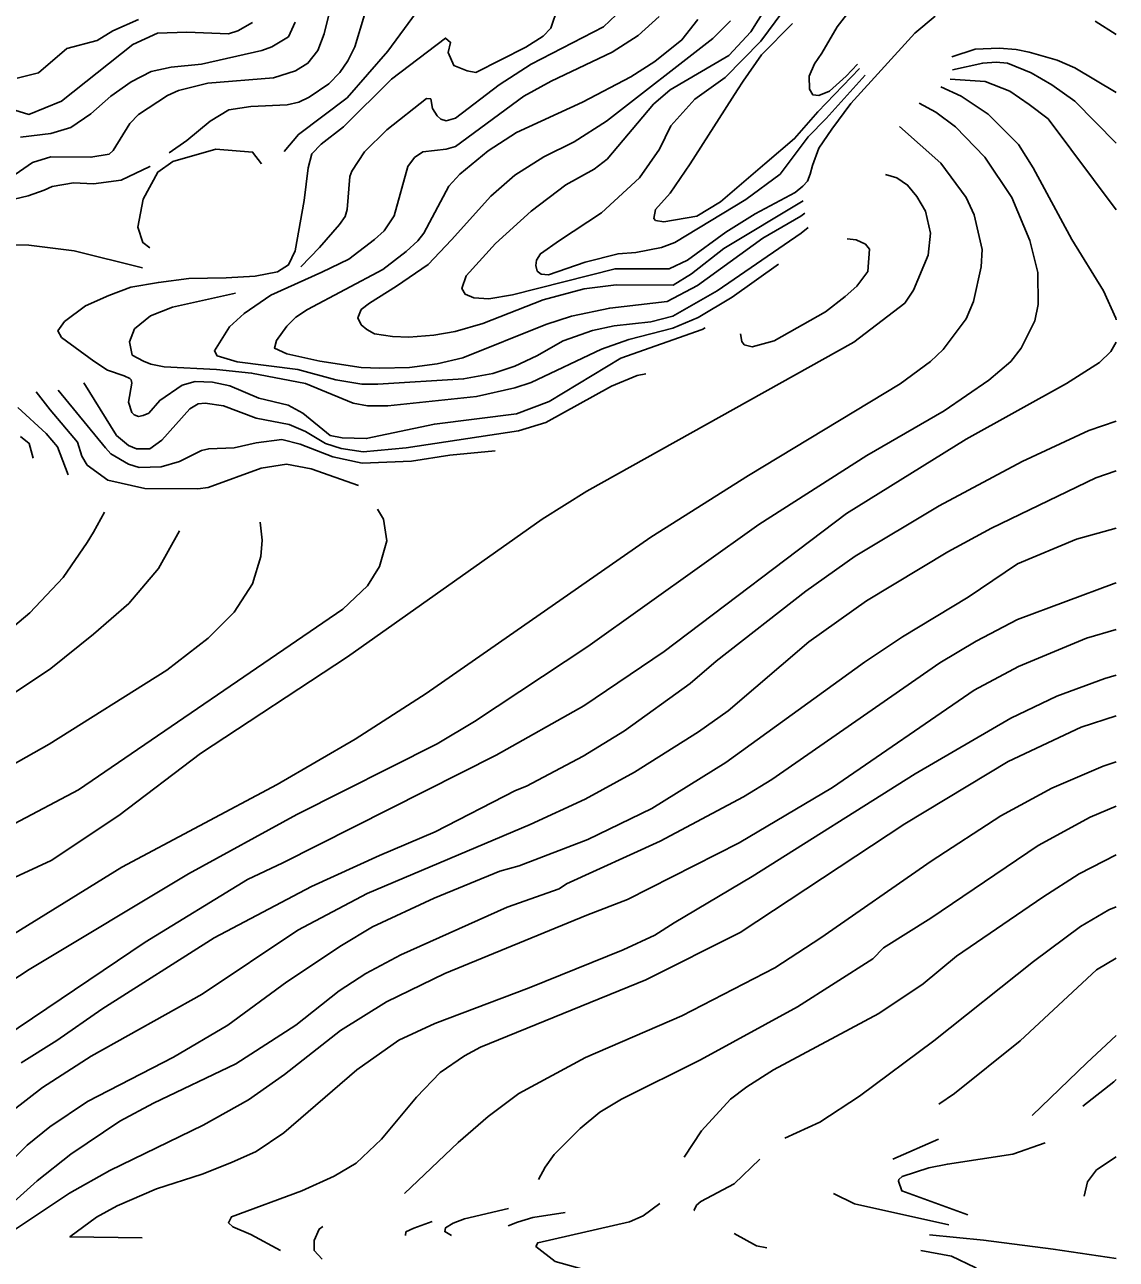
# Model space of a CAD drawing. Extents: x -555860 to -552701, y -1187050 to -1182291.
# Drawn here: x -553038.3 to -552701.1, y -1184697.7 to -1184316.2 of the extents above; entities that cross this region are included whole.
import ezdxf

# ---------------------------------------------------------------- set-up
doc = ezdxf.new("R2010")
doc.units = 0
doc.layers.add('Level 40', color=7, linetype='Continuous')
doc.layers.add('Level 41', color=7, linetype='Continuous')

msp = doc.modelspace()

# ---------------------------------------------------------------- linework, layer by layer
at = {"layer": 'Level 40'}
for points in [[(-552757.04, -1184313.65), (-552763.29, -1184318.86), (-552783.08, -1184340.56), (-552788.99, -1184348.48), (-552792.98, -1184354.39), (-552794.9, -1184359.75), (-552795.61, -1184362.43), (-552796.45, -1184364.55), (-552797.93, -1184366.13), (-552800.26, -1184368.08), (-552812.68, -1184374.71), (-552821.71, -1184380.36), (-552833.57, -1184388.96), (-552839.21, -1184391.65), (-552855.91, -1184391.65), (-552887.6, -1184399.67), (-552894.94, -1184400.96), (-552899.58, -1184400.62), (-552902.24, -1184399.47), (-552903.27, -1184397.72), (-552901.92, -1184393.8), (-552892.82, -1184383.88), (-552881.87, -1184373.87), (-552871.1, -1184365.68), (-552862.35, -1184360.88), (-552858.4, -1184357.78), (-552844.01, -1184340.84), (-552838.93, -1184336.33), (-552820.72, -1184325.74), (-552813.95, -1184318.41), (-552806.61, -1184306.69)], [(-552828.13, -1184409.95), (-552829.04, -1184410.39), (-552854.17, -1184419.3), (-552876.32, -1184432.71), (-552886.34, -1184436.52), (-552911.74, -1184439.62), (-552932.81, -1184444.12), (-552940.2, -1184443.88), (-552943.96, -1184443.16), (-552952.39, -1184436.24), (-552956.9, -1184433.84), (-552965.93, -1184431.58), (-552974.96, -1184427.77), (-552980.33, -1184426.64), (-552985.69, -1184426.5), (-552989.64, -1184427.63), (-552996.57, -1184432.33), (-552999.96, -1184436.28), (-553001.68, -1184437), (-553003.19, -1184437.32), (-553004.46, -1184436.77), (-553005.22, -1184436.1), (-553006.23, -1184432.86), (-553005.2, -1184426.97), (-553005.46, -1184425.97), (-553005.83, -1184425.58), (-553007.57, -1184424.71), (-553012.77, -1184422.98), (-553016.94, -1184420.2), (-553026.92, -1184412.85), (-553028.07, -1184410.85), (-553026.04, -1184407.98), (-553019.54, -1184403.1), (-553012.28, -1184399.92), (-553005.51, -1184397.36), (-552996.98, -1184395.89), (-552987.56, -1184394.61), (-552976.03, -1184394.42), (-552967.12, -1184393.94), (-552960.25, -1184392.59), (-552956.8, -1184390.46), (-552954.76, -1184386.13), (-552951.92, -1184370.52), (-552950.7, -1184360.43), (-552949.58, -1184356.19), (-552946.74, -1184353.12), (-552939.83, -1184347.76), (-552925.01, -1184333.08), (-552908.28, -1184320.38), (-552906.71, -1184321.71), (-552907.43, -1184324.86), (-552905.68, -1184328.85), (-552901.58, -1184330.54), (-552898.9, -1184330.97), (-552883.52, -1184323.2), (-552878.16, -1184319.82), (-552875.76, -1184317.28), (-552873.64, -1184310.93)], [(-553042.7, -1184342.25), (-553037.06, -1184343.95), (-553026.9, -1184339.86), (-553004.88, -1184322.36), (-552997.26, -1184318.83), (-552988.23, -1184318.55), (-552975.39, -1184319.11), (-552972.42, -1184318.12), (-552967.91, -1184315.58)], [(-552701.06, -1184319.31), (-552707.55, -1184315.16)], [(-552701.06, -1184337.2), (-552713.9, -1184329.55), (-552719.31, -1184327.24), (-552727.98, -1184324.68), (-552731.96, -1184323.91), (-552737.24, -1184323.52), (-552744.66, -1184323.85), (-552751.86, -1184326.17)], [(-552768.04, -1184347.67), (-552755.25, -1184359.05), (-552747.48, -1184369.63), (-552744.95, -1184374.99), (-552742.55, -1184385.72), (-552742.83, -1184391.08), (-552745.23, -1184401.81), (-552747.48, -1184407.17), (-552754.54, -1184416.62), (-552758.49, -1184420.29), (-552767.81, -1184427.21), (-552814.66, -1184455.57), (-552844.85, -1184474.62), (-552914.28, -1184522.88), (-552936.16, -1184537), (-552960.29, -1184550.97), (-553008.29, -1184576.55), (-553047.49, -1184600.7)], [(-553035.73, -1184450.13), (-553036.95, -1184445.59), (-553039.6, -1184443.49)], [(-553306.95, -1184544.99), (-553299.54, -1184551.9), (-553292.14, -1184557.47), (-553276.55, -1184566.17), (-553269.04, -1184568.85), (-553263.24, -1184570.33), (-553254.37, -1184572.27), (-553245.49, -1184573.38), (-553218.32, -1184575.18), (-553209.44, -1184575.18), (-553180.05, -1184572.83), (-553165.07, -1184570.47), (-553140.53, -1184563.4), (-553128.02, -1184556.85), (-553092.8, -1184537.14), (-553068.24, -1184521.9), (-553048.63, -1184507.93), (-553036.77, -1184497.91), (-553026.47, -1184487.04), (-553018.97, -1184476.26), (-553017.02, -1184473.07), (-553013.68, -1184466.9)], [(-552701.06, -1184471.78), (-552713.33, -1184475.19), (-552731.58, -1184482.8), (-552746.79, -1184493.16), (-552767.1, -1184505.39), (-552778.81, -1184513.15), (-552821.71, -1184544.19), (-552844.57, -1184558.44), (-552864.33, -1184568.04), (-552885.5, -1184576.08), (-552891.52, -1184577.78), (-552911.78, -1184586.14), (-552930.82, -1184595), (-552940.45, -1184600.7), (-552957.36, -1184611.93), (-552975.53, -1184625.38), (-552992.3, -1184635.22), (-553018.93, -1184648.95), (-553030.57, -1184656.72), (-553037.51, -1184662.4), (-553054.56, -1184679.18)], [(-552701.06, -1184544.04), (-552705.15, -1184545.32), (-552720.95, -1184552.09), (-552736.76, -1184560.7), (-552758.21, -1184574.67), (-552792.39, -1184598.36), (-552806.53, -1184607.63), (-552835.24, -1184622.48), (-552865.02, -1184635.36), (-552885.68, -1184646.45), (-552895.11, -1184653.53), (-552904.4, -1184661.57), (-552921, -1184677.4)], [(-552701.06, -1184628.5), (-552710.14, -1184637.03), (-552727.1, -1184653.25)], [(-552842.06, -1184680.46), (-552847.22, -1184684.29), (-552851.47, -1184686.09), (-552879.78, -1184692.59), (-552880.38, -1184693.69), (-552874.38, -1184698.41), (-552863.71, -1184701.41), (-552846.69, -1184703.09)], [(-552946.21, -1184687.55), (-552947.34, -1184688.38), (-552948.86, -1184691.92), (-552948.86, -1184694.96), (-552946.4, -1184697.66)], [(-552915.63, -1184915.73), (-552884.29, -1184875.24), (-552862.24, -1184849.45), (-552850.32, -1184837.25), (-552826.47, -1184815.34), (-552750.49, -1184753.77), (-552741.2, -1184743.79), (-552739.56, -1184741.7), (-552736.26, -1184734.44), (-552733.99, -1184727.99), (-552732.63, -1184722.56), (-552731.63, -1184717.45), (-552731.77, -1184714.12), (-552732.8, -1184710.85), (-552734.54, -1184708.44), (-552737.76, -1184705.06), (-552744.65, -1184700.23), (-552752.01, -1184696.71), (-552761.46, -1184694.95)]]:
    msp.add_lwpolyline(points, dxfattribs=at)
at = {"layer": 'Level 41'}
for points in [[(-552941.66, -1184302.18), (-552945.75, -1184319.11), (-552947.73, -1184324.19), (-552950.83, -1184328.14), (-552954.64, -1184330.54), (-552961.42, -1184332.66), (-552981.74, -1184334.35), (-552990.77, -1184336.61), (-552994.16, -1184338.16), (-553003.19, -1184343.95), (-553005.87, -1184346.77), (-553010.95, -1184355.1), (-553012.22, -1184356.23), (-553017.86, -1184357.21), (-553030.28, -1184357.07), (-553035.93, -1184358.77), (-553041.29, -1184362.57)], [(-552913.58, -1184307.26), (-552926.14, -1184324.47), (-552938.7, -1184338.87), (-552953.76, -1184350.16), (-552958.1, -1184355.37)], [(-552781.03, -1184328.48), (-552784.51, -1184332.18), (-552789.68, -1184336.75), (-552792.92, -1184338.16), (-552794.81, -1184337.96), (-552795.8, -1184336.13), (-552795.94, -1184332.18), (-552794.3, -1184328.34), (-552792.03, -1184325.02), (-552787.26, -1184316.88), (-552781.86, -1184309.92)], [(-552993.7, -1184355.86), (-552988.23, -1184351.99), (-552981.03, -1184346.07), (-552975.25, -1184342.54), (-552968.47, -1184341.55), (-552957.18, -1184340.99), (-552953.66, -1184340.14), (-552950.41, -1184338.59), (-552944.34, -1184334.49), (-552940.95, -1184330.97), (-552938.52, -1184327.4), (-552936.3, -1184323.06), (-552933.33, -1184313.19)], [(-552796.27, -1184378.86), (-552798.43, -1184380.64), (-552824.39, -1184398.42), (-552838.08, -1184406.32), (-552844.85, -1184408.01), (-552856.15, -1184409.28), (-552862.92, -1184410.7), (-552871.95, -1184413.94), (-552880.13, -1184418.6), (-552886.91, -1184421.7), (-552893.68, -1184423.96), (-552902.71, -1184425.66), (-552929.24, -1184427.35), (-552934.1, -1184427.27), (-552942.2, -1184425.99), (-552953.92, -1184422.79), (-552972.67, -1184420.45), (-552978.85, -1184418.53), (-552979.7, -1184417.03), (-552975.01, -1184409.57), (-552970.54, -1184405.52), (-552962.23, -1184399.77), (-552946.46, -1184392.73), (-552938.15, -1184388.68), (-552930.23, -1184382.61), (-552927.27, -1184379.93), (-552924.16, -1184375.28), (-552919.93, -1184360.03), (-552917.93, -1184357.29), (-552915.27, -1184355.52), (-552908.07, -1184354.67), (-552905.25, -1184353.83), (-552884.09, -1184338.3), (-552875.62, -1184333.65), (-552856.85, -1184324.76), (-552848.81, -1184319.53), (-552842.32, -1184313.75)], [(-552853.6, -1184311.35), (-552859.53, -1184316.85), (-552881.83, -1184328.43), (-552891.71, -1184334.78), (-552905.25, -1184345.08), (-552908.07, -1184345.92), (-552909.75, -1184345.44), (-552910.9, -1184344.37), (-552912.31, -1184342.11), (-552912.87, -1184339.15), (-552914.14, -1184339.01), (-552926.42, -1184348.75), (-552933.33, -1184355.52), (-552937.29, -1184361.45), (-552937.85, -1184363.14), (-552938.7, -1184373.3), (-552939.25, -1184375.53), (-552941.1, -1184377.96), (-552947.25, -1184385.06), (-552952.97, -1184391.01)], [(-552804.07, -1184312.2), (-552810.85, -1184321.37), (-552821.85, -1184332.52), (-552831.31, -1184339.29), (-552838.65, -1184347.48), (-552842.17, -1184354.67), (-552848.38, -1184363.56), (-552860.07, -1184374.4), (-552873.04, -1184382.94), (-552878.96, -1184387.03), (-552880.23, -1184389.01), (-552880.4, -1184390.69), (-552879.95, -1184392.39), (-552878.74, -1184393.35), (-552876.53, -1184393.57), (-552865.13, -1184389.57), (-552854.97, -1184387.03), (-552849.51, -1184386.63), (-552841.59, -1184385.08), (-552837.42, -1184383.51), (-552815.5, -1184370.2), (-552804.92, -1184362.43), (-552796.28, -1184350.91), (-552790.74, -1184345.23), (-552778.66, -1184331.88)], [(-553040.61, -1184332.73), (-553034.09, -1184331.11), (-553025.34, -1184323.63), (-553015.89, -1184321.09), (-553011.09, -1184318.12), (-553003.19, -1184314.6)], [(-553039.6, -1184351), (-553030.28, -1184349.88), (-553024.07, -1184348.04), (-553017.86, -1184343.81), (-553011.66, -1184338.3), (-553005.45, -1184333.93), (-552999.24, -1184330.68), (-552993.03, -1184329.41), (-552983.71, -1184328.43), (-552965.09, -1184324.19), (-552961.98, -1184323.06), (-552956.76, -1184319.96), (-552954.78, -1184315.44)], [(-552830.32, -1184314.6), (-552835.26, -1184320.95), (-552843.58, -1184327.58), (-552851.06, -1184332.38), (-552866.02, -1184340.14), (-552886.34, -1184349.59), (-552895.09, -1184355.24), (-552903.84, -1184362.43), (-552907.23, -1184366.1), (-552914.99, -1184380.64), (-552916.82, -1184383.04), (-552920.49, -1184386.28), (-552927.71, -1184391.88), (-552950.93, -1184404.24), (-552954.56, -1184406.59), (-552957.33, -1184409.36), (-552960.52, -1184413.84), (-552961.16, -1184416.18), (-552957.33, -1184417.89), (-552947.1, -1184420.23), (-552934.31, -1184422.15), (-552928.56, -1184422.36), (-552919.4, -1184422.15), (-552910.9, -1184421), (-552902.99, -1184419.16), (-552877.31, -1184408.86), (-552869.41, -1184406.32), (-552857.56, -1184403.78), (-552839.78, -1184401.8), (-552830.46, -1184396.87), (-552810.28, -1184382.19), (-552798.57, -1184375.42), (-552797.31, -1184374.49)], [(-552797.82, -1184370.64), (-552822.28, -1184385.44), (-552832.3, -1184393.2), (-552837.94, -1184396.73), (-552855.58, -1184396.58), (-552865.46, -1184397.85), (-552878.16, -1184401.24), (-552896.81, -1184408.51), (-552905.33, -1184411.07), (-552911.94, -1184412.13), (-552919.61, -1184412.77), (-552924.72, -1184412.56), (-552930.26, -1184411.71), (-552932.61, -1184410.43), (-552934.31, -1184408.93), (-552935.38, -1184406.8), (-552934.31, -1184404.24), (-552931.76, -1184402.32), (-552923.45, -1184396.99), (-552913.64, -1184390.38), (-552906.4, -1184382.71), (-552894.25, -1184369.21), (-552886.91, -1184362.72), (-552877.88, -1184357.07), (-552868.56, -1184352.42), (-552858.54, -1184346.06), (-552825.66, -1184320.52), (-552820.3, -1184315.02)], [(-552780.36, -1184329.79), (-552793.23, -1184343.17), (-552800.48, -1184351.41), (-552809.69, -1184359.18), (-552823.36, -1184371.01), (-552830.65, -1184375.44), (-552840.86, -1184377.2), (-552843.4, -1184376.78), (-552843.96, -1184376.07), (-552843.4, -1184373.39), (-552838.89, -1184368.31), (-552832.73, -1184359.28), (-552818.07, -1184336.41), (-552816.35, -1184333.65), (-552810.7, -1184325.6), (-552801.11, -1184315.87)], [(-552751.71, -1184330.22), (-552742.33, -1184328.09), (-552738.21, -1184327.81), (-552734.66, -1184328.09), (-552727.41, -1184331.07), (-552720.95, -1184334.78), (-552713.9, -1184339.86), (-552701.06, -1184352.8)], [(-552755.26, -1184335.48), (-552749.01, -1184338.32), (-552740.62, -1184343.86), (-552731.26, -1184353.26), (-552726.74, -1184360.46), (-552714.75, -1184382.61), (-552705.01, -1184398.42), (-552701.2, -1184406.89), (-552701.06, -1184407.43)], [(-552701.06, -1184373.47), (-552722.08, -1184345.36), (-552727.98, -1184340.88), (-552733.95, -1184336.76), (-552741.62, -1184333.78), (-552752.42, -1184333.06)], [(-552761.95, -1184340.47), (-552756.8, -1184343.24), (-552750.73, -1184347.76), (-552741.7, -1184357.21), (-552733.37, -1184369.63), (-552727.73, -1184382.9), (-552725.33, -1184392.78), (-552725.19, -1184402.65), (-552726.18, -1184407.73), (-552730.41, -1184416.2), (-552733.66, -1184420.29), (-552740.43, -1184426.08), (-552754.26, -1184435.53), (-552778.11, -1184449.36), (-552811.55, -1184470.67), (-552864.33, -1184508.35), (-552899.33, -1184531.49), (-552910.9, -1184538.41), (-552954.22, -1184560.28), (-552987.66, -1184578.62), (-553036.95, -1184608.18), (-553058.86, -1184622.47)], [(-552999.61, -1184385.14), (-553001.78, -1184383.57), (-553003.39, -1184378.78), (-553001.72, -1184370.19), (-552997.22, -1184361.76), (-552992.54, -1184358.48), (-552979.23, -1184354.68), (-552967.92, -1184355.62), (-552965.14, -1184359.26)], [(-552999.65, -1184360.07), (-553008.55, -1184364.27), (-553017.02, -1184365.4), (-553023.23, -1184365.12), (-553029.86, -1184366.24), (-553032.32, -1184367.37), (-553037.19, -1184369.07), (-553045.87, -1184371.16), (-553056.46, -1184372.2), (-553071.04, -1184372.55), (-553083.89, -1184374.63), (-553091.18, -1184376.71), (-553093.95, -1184378.22), (-553095, -1184379.49), (-553095, -1184380.53), (-553094.13, -1184382.79), (-553092.39, -1184384.87), (-553089.44, -1184386.61)], [(-553044.16, -1184581.01), (-553030.16, -1184574.49), (-553009.26, -1184560.56), (-552984, -1184541.37), (-552938.56, -1184511.59), (-552878.44, -1184468.98), (-552864.61, -1184460.37), (-552782.2, -1184414.36), (-552766.39, -1184402.23), (-552763.71, -1184398.28), (-552759.2, -1184387.41), (-552758.49, -1184380.64), (-552760.04, -1184373.86), (-552762.69, -1184369.36), (-552765.55, -1184365.82), (-552768.89, -1184363.6), (-552772.41, -1184362.56)], [(-552999.63, -1184360.05), (-552999.53, -1184359.99)], [(-552784.19, -1184382.43), (-552781.38, -1184382.68), (-552778.58, -1184384.02), (-552777.36, -1184385.6), (-552777.82, -1184392.49), (-552781.21, -1184397.01), (-552784.84, -1184400.24), (-552790.95, -1184404.91), (-552806.75, -1184413.94), (-552813.53, -1184415.78), (-552816.03, -1184415.2), (-552816.76, -1184414.11), (-552817.12, -1184411.79)], [(-553001.87, -1184391.37), (-553023.05, -1184386.13), (-553037.03, -1184384.33), (-553052.27, -1184384.11), (-553059.93, -1184385.47), (-553068.03, -1184389.06), (-553072.66, -1184391.84), (-553074.4, -1184393.34), (-553074.51, -1184394.27), (-553072.66, -1184396.47), (-553069.19, -1184399.13), (-553061.78, -1184404.11)], [(-552805.47, -1184390.22), (-552819.74, -1184400.39), (-552830.22, -1184406.74), (-552838.08, -1184409.99), (-552851.63, -1184413.52), (-552860.1, -1184416.48), (-552881.83, -1184426.78), (-552886.91, -1184428.48), (-552898.76, -1184431.16), (-552926.14, -1184433.98), (-552932.35, -1184433.98), (-552936.86, -1184433.13), (-552951.54, -1184427.07), (-552968.2, -1184423.86), (-552979.06, -1184422.79), (-552995.26, -1184421.94), (-552999.31, -1184421.09), (-553001.65, -1184420.23), (-553005.06, -1184418.31), (-553005.91, -1184414.26), (-553004.42, -1184410.21), (-552999.49, -1184406.24), (-552992.61, -1184403.52), (-552973.22, -1184399.18)], [(-553164.31, -1184696.94), (-553130.33, -1184697.48), (-553124.58, -1184696.65), (-553120.43, -1184695.5), (-553116.54, -1184694.01), (-553112.01, -1184691.38), (-553106.7, -1184687.91), (-553095.46, -1184677.24), (-553068.57, -1184647.84), (-553060.25, -1184640.21), (-553049.02, -1184631.9), (-553001.04, -1184599.73), (-552969.43, -1184580.31), (-552958.59, -1184575.24), (-552892.69, -1184541.94), (-552865.6, -1184526.69), (-552840.76, -1184509.9), (-552784.46, -1184467.28), (-552747.48, -1184444.28), (-552716.44, -1184427.07), (-552706.28, -1184420.57), (-552702.75, -1184417.19), (-552701.06, -1184414.37)], [(-553020.01, -1184426.88), (-553009.96, -1184443.15), (-553006.29, -1184446.26), (-553003.75, -1184447.25), (-552999.66, -1184447.25), (-552995.99, -1184444.56), (-552987.24, -1184434.97), (-552984.7, -1184433.42), (-552982.58, -1184433.13), (-552976.94, -1184433.98), (-552966.78, -1184437.79), (-552956.62, -1184439.77), (-552951.54, -1184441.88), (-552945.4, -1184445.6), (-552940.52, -1184447.19), (-552933.76, -1184448.23), (-552920.49, -1184446.96), (-552885.78, -1184441.74), (-552877.31, -1184439.2), (-552856.99, -1184427.91), (-552849.09, -1184424.67), (-552846.41, -1184424.1)], [(-553034.74, -1184429.72), (-553030.42, -1184435.25), (-553021.96, -1184445.27), (-553020.69, -1184449.5), (-553018.99, -1184452.33), (-553012.64, -1184456.98), (-553001.21, -1184459.52), (-552984.84, -1184459.66), (-552981.6, -1184459.24), (-552965.23, -1184453.31), (-552957.47, -1184452.04), (-552949.85, -1184453.45), (-552935.14, -1184458.66)], [(-552893, -1184447.89), (-552906.95, -1184449.22), (-552918.8, -1184451.06), (-552934.04, -1184451.76), (-552943.07, -1184449.78), (-552953.23, -1184445.83), (-552958.88, -1184444.42), (-552966.78, -1184445.41), (-552973.55, -1184446.96), (-552981.46, -1184447.25), (-552983.71, -1184447.81), (-552990.49, -1184451.2), (-552996.13, -1184452.89), (-553002.91, -1184453.03), (-553006.29, -1184452.04), (-553011.65, -1184448.8), (-553013.35, -1184446.96), (-553027.99, -1184429.14)], [(-553024.92, -1184455.29), (-553028.17, -1184446.68), (-553031.69, -1184442.59), (-553040.44, -1184434.55)], [(-553039.45, -1184637.03), (-553028.35, -1184630.09), (-553014.49, -1184620.39), (-552979.82, -1184598.34), (-552949.66, -1184582.51), (-552928.71, -1184572.95), (-552911.46, -1184565.64), (-552886.63, -1184552.8), (-552883.24, -1184551.53), (-552865.74, -1184542.22), (-552853.04, -1184534.45), (-552832.72, -1184519.78), (-552824.68, -1184512.86), (-552797.02, -1184491.27), (-552781.78, -1184480.41), (-552755.81, -1184464.88), (-552730.13, -1184451.2), (-552709.53, -1184441.6), (-552701.06, -1184438.69)], [(-552701.06, -1184454.05), (-552707.41, -1184456.28), (-552739.58, -1184471.8), (-552753.13, -1184479.14), (-552778.25, -1184494.24), (-552796.03, -1184506.94), (-552821.01, -1184528.25), (-552830.18, -1184534.74), (-552849.94, -1184547.16), (-552865.18, -1184555.48), (-552882.11, -1184563.38), (-552932.49, -1184584.71), (-552953.95, -1184596.01), (-552983.43, -1184615.81), (-553017.82, -1184634.95), (-553032.79, -1184644.65), (-553041.94, -1184651.72)], [(-553021.67, -1184552.66), (-552939.97, -1184496.78), (-552932.35, -1184489.58), (-552928.68, -1184483.65), (-552926.42, -1184475.75), (-552927.41, -1184468.98), (-552929.36, -1184465.95)], [(-552981.6, -1184505.81), (-552973.55, -1184497.77), (-552967.91, -1184489.02), (-552965.37, -1184480.55), (-552964.95, -1184475.47), (-552965.51, -1184469.91)], [(-552990.53, -1184472.6), (-552996.98, -1184484.22), (-553006.15, -1184495.08), (-553017.02, -1184504.54), (-553030.28, -1184515.12), (-553068.1, -1184540.38)], [(-552701.06, -1184488.68), (-552701.76, -1184488.87), (-552731.54, -1184500.02), (-552744.38, -1184506.66), (-552755.53, -1184513.43), (-552807.46, -1184549.41), (-552816.21, -1184554.78), (-552842.03, -1184568.46), (-552870.96, -1184581.73), (-552873.21, -1184583.22), (-552889.28, -1184588.91), (-552922.14, -1184603.61), (-552932.96, -1184609.43), (-552941.14, -1184614.7), (-552954.59, -1184625.38), (-552973.03, -1184637.3), (-552998.54, -1184649.5), (-553008.94, -1184655.05), (-553024.06, -1184665.17), (-553034.46, -1184673.49), (-553046.8, -1184684.45)], [(-552701.06, -1184503.07), (-552710.23, -1184505.81), (-552731.26, -1184514.56), (-552744.95, -1184521.9), (-552788.69, -1184551.95), (-552817.62, -1184569.03), (-552852.05, -1184586.53), (-552864.61, -1184591.38), (-552908.56, -1184609.43), (-552926.58, -1184618.17), (-552940.72, -1184627.04), (-552958.06, -1184640.63), (-552969.15, -1184648.4), (-552983.15, -1184656.3), (-553011.99, -1184670.3), (-553024.47, -1184677.24), (-553046.2, -1184691.72), (-553053.14, -1184698.93), (-553056.64, -1184705.11)], [(-553058.51, -1184554.21), (-553030.7, -1184538.55), (-552994.44, -1184515.69), (-552981.6, -1184505.81)], [(-552701.06, -1184517.25), (-552704.59, -1184518.23), (-552719.4, -1184523.73), (-552733.66, -1184530.5), (-552763.15, -1184547.72), (-552813.53, -1184579.47), (-552837.7, -1184593.77), (-552843.66, -1184597.51), (-552853.37, -1184602.08), (-552882.49, -1184613.87), (-552911.61, -1184624.82), (-552922.7, -1184629.95), (-552935.73, -1184639.11), (-552958.2, -1184658.66), (-552966.79, -1184664.34), (-552974.43, -1184667.78), (-552983.52, -1184671.36), (-552997.58, -1184675.96), (-553009.78, -1184681.16), (-553016.13, -1184684.66), (-553024.33, -1184690.76), (-553002, -1184691.11)], [(-552701.06, -1184529.82), (-552711.92, -1184533.33), (-552734.5, -1184543.91), (-552766.4, -1184563.1), (-552817.25, -1184596.74), (-552846.44, -1184611.37), (-552897.46, -1184632.17), (-552902.45, -1184634.81), (-552909.94, -1184639.94), (-552917.29, -1184647.56), (-552928.11, -1184660.6), (-552935.87, -1184667.95), (-552942.67, -1184671.97), (-552952.65, -1184676.54), (-552974.42, -1184684.59), (-552975.39, -1184686.39), (-552974, -1184687.64), (-552968.45, -1184689.99), (-552959.27, -1184694.98)], [(-553041.57, -1184563.1), (-553021.67, -1184552.66)], [(-552879.54, -1184673.06), (-552877.5, -1184669.2), (-552874.72, -1184665.31), (-552866.68, -1184657.27), (-552860.58, -1184652.28), (-552853.93, -1184648.26), (-552829.52, -1184636.05), (-552799.57, -1184619.69), (-552776.28, -1184604.86), (-552773.01, -1184601.51), (-552758.34, -1184592.33), (-552725.19, -1184569.88), (-552709.1, -1184561.13), (-552701.06, -1184557.73)], [(-552701.06, -1184572.69), (-552712.49, -1184578.62), (-552723.78, -1184585.82), (-552750.38, -1184604.01), (-552760.68, -1184612.61), (-552774.47, -1184621.77), (-552806.92, -1184639.11), (-552815.24, -1184644.38), (-552820.23, -1184648.26), (-552829.24, -1184657.96), (-552834.57, -1184666.15)], [(-552701.06, -1184588.83), (-552703.32, -1184589.77), (-552712.07, -1184594.85), (-552726.69, -1184605.67), (-552757.42, -1184630.23), (-552780.44, -1184647.29), (-552792.64, -1184655.33), (-552803.45, -1184660.23)], [(-552755.93, -1184649.74), (-552751.04, -1184646.45), (-552730.8, -1184630.23), (-552707.17, -1184608.29), (-552701.06, -1184604.67)], [(-552701.06, -1184642.09), (-552701.82, -1184642.85), (-552711.41, -1184650.34)], [(-552755.98, -1184660.61), (-552770.08, -1184666.78)], [(-552723.01, -1184661.72), (-552732.99, -1184665.19), (-552753.26, -1184668.28), (-552758.95, -1184669.39), (-552767.25, -1184672.09), (-552768.28, -1184673.06), (-552768.4, -1184673.59), (-552767.35, -1184676.59), (-552746.89, -1184683.99)], [(-552811.23, -1184666.8), (-552819.17, -1184674.33), (-552829.43, -1184679.88), (-552830.74, -1184680.98), (-552831.51, -1184682.47), (-552831.32, -1184682.66)], [(-552710.98, -1184678.2), (-552710.01, -1184673.8), (-552707.14, -1184670.09), (-552701.06, -1184665.99)], [(-552788.39, -1184677.4), (-552781.96, -1184680.54), (-552752.81, -1184687.06)], [(-552888.85, -1184682.03), (-552902.46, -1184685.24), (-552905.92, -1184686.51), (-552908.26, -1184687.93), (-552908.56, -1184689.13), (-552906.42, -1184690.3)], [(-552888.97, -1184687.34), (-552886.02, -1184686.17), (-552881.35, -1184684.81), (-552871.35, -1184683.21)], [(-552920.7, -1184690.37), (-552920.54, -1184689.25), (-552918.09, -1184688.1), (-552912.43, -1184686.05)], [(-552819.12, -1184689.71), (-552812.26, -1184693.54), (-552809.01, -1184694.11)], [(-552701.06, -1184697.48), (-552720.54, -1184694.52), (-552742.13, -1184691.83), (-552758.74, -1184690.13)]]:
    msp.add_lwpolyline(points, dxfattribs=at)

doc.saveas('drawing.dxf')
